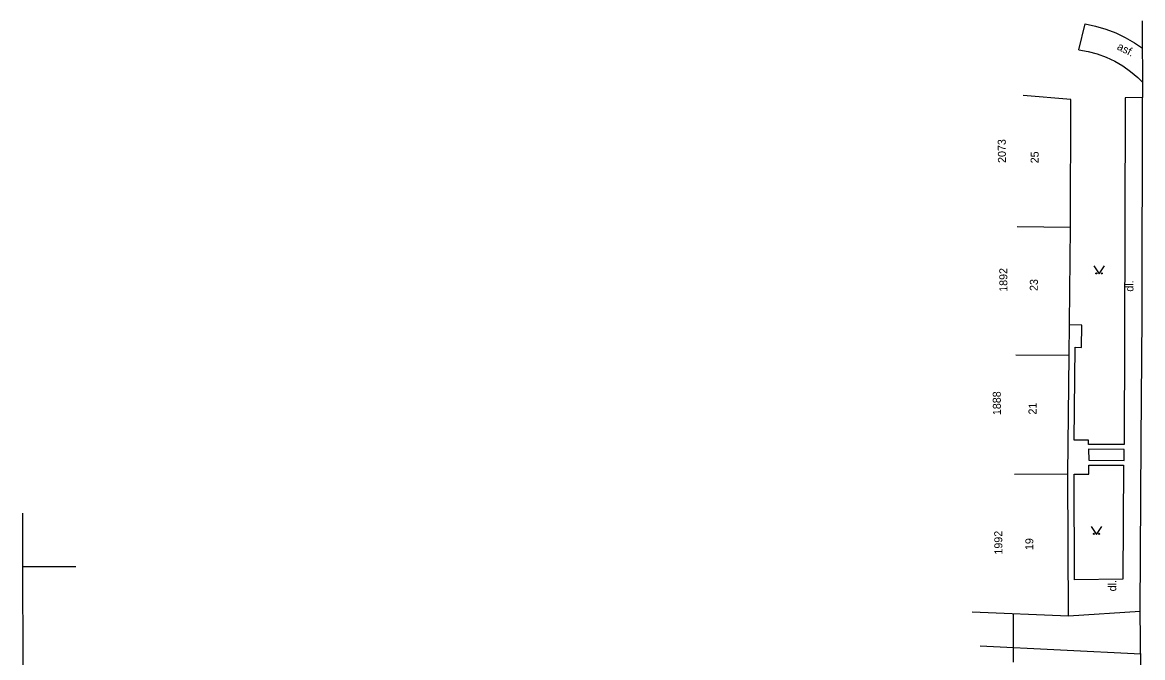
# Model space of a CAD drawing. Extents: x -584400 to -581602, y -1210894 to -1208793.
# Drawn here: x -582948.6 to -582843.7, y -1209985 to -1209925.5 of the extents above; entities that cross this region are included whole.
import ezdxf

# ---------------------------------------------------------------- set-up
doc = ezdxf.new("R2010")
doc.units = 0
for name, color, linetype in [('BUDOVY_MĚŘ', 7, 'Continuous'), ('POMOC_POPIS', 7, 'Continuous'), ('ROZHRANÍ_PLOCH', 7, 'Continuous'), ('ZN_DOPLŇKOVÉ', 7, 'Continuous'), ('ZN_KULTUR', 7, 'Continuous'), ('Č_POPIS_EVID', 7, 'Continuous')]:
    doc.layers.add(name, color=color, linetype=linetype)

msp = doc.modelspace()

# ---------------------------------------------------------------- linework, layer by layer
at = {"layer": 'BUDOVY_MĚŘ'}
for points in [[(-582850.42, -1209944.7), (-582850.38, -1209932.7), (-582854.85, -1209932.32)], [(-582850.42, -1209944.7), (-582855.42, -1209944.64)], [(-582850.55, -1209956.7), (-582850.42, -1209944.7)], [(-582850.55, -1209956.7), (-582855.55, -1209956.65)], [(-582850.65, -1209967.83), (-582850.55, -1209956.7)], [(-582859.64, -1209980.71), (-582850.61, -1209981.08), (-582850.65, -1209967.83)], [(-582850.65, -1209967.83), (-582855.65, -1209967.84)]]:
    msp.add_lwpolyline(points, dxfattribs=at)
at = {"layer": 'ROZHRANÍ_PLOCH'}
for points in [[(-582849.64, -1209928.05), (-582849.04, -1209925.61), (-582848.07, -1209925.81), (-582847.11, -1209926.1), (-582846.18, -1209926.45), (-582845.28, -1209926.88), (-582844.42, -1209927.38), (-582843.68, -1209927.9)], [(-582843.69, -1209925.31), (-582843.66, -1209932.52)], [(-582849.64, -1209928.05), (-582848.76, -1209928.2), (-582847.91, -1209928.42), (-582847.07, -1209928.73), (-582846.27, -1209929.1), (-582845.5, -1209929.55), (-582844.78, -1209930.06), (-582844.1, -1209930.64), (-582843.67, -1209931.07)], [(-582843.66, -1209932.52), (-582845.3, -1209932.54), (-582845.32, -1209944.77), (-582845.39, -1209965.05), (-582848.72, -1209965.03), (-582848.74, -1209964.62), (-582850.06, -1209964.64), (-582849.97, -1209955.92), (-582849.39, -1209955.93), (-582849.35, -1209953.85), (-582850.52, -1209953.83)], [(-582843.9, -1209980.67), (-582843.8, -1209964.68), (-582843.7, -1209953.03), (-582843.66, -1209932.52)], [(-582845.39, -1209965.5), (-582848.72, -1209965.48), (-582848.71, -1209966.51), (-582845.4, -1209966.52), (-582845.39, -1209965.5)], [(-582848.71, -1209966.96), (-582845.45, -1209966.97), (-582845.51, -1209977.66), (-582850.05, -1209977.72), (-582850.07, -1209967.83), (-582848.71, -1209967.82), (-582848.71, -1209966.96)], [(-582850.61, -1209981.08), (-582843.9, -1209980.67)], [(-582843.86, -1210014.01), (-582843.81, -1209985.94), (-582843.9, -1209980.67)], [(-582843.83, -1209984.7), (-582858.88, -1209983.94)]]:
    msp.add_lwpolyline(points, dxfattribs=at)
at = {"layer": 'ZN_DOPLŇKOVÉ'}
for points in [[(-582948.6, -1209971.48), (-582948.58, -1209976.48), (-582943.58, -1209976.47)], [(-582948.58, -1209976.48), (-582948.5, -1210003.46), (-582938.5, -1210003.39)], [(-582855.76, -1209984.28), (-582855.76, -1209980.87)], [(-582855.75, -1209985.43), (-582855.76, -1209984.28)]]:
    msp.add_lwpolyline(points, dxfattribs=at)
at = {"layer": 'ZN_KULTUR'}
for points in [[(-582848.24, -1209948.3), (-582847.74, -1209949.05), (-582847.24, -1209948.3)], [(-582848.47, -1209972.71), (-582847.97, -1209973.46), (-582847.47, -1209972.71)]]:
    msp.add_lwpolyline(points, dxfattribs=at)
for centre in [(-582847.99, -1209949), (-582847.49, -1209949), (-582848.22, -1209973.41), (-582847.72, -1209973.41)]:
    msp.add_circle(centre, 0.05, dxfattribs=at)

# ---------------------------------------------------------------- texts
at = {"layer": 'POMOC_POPIS'}
for s, rotation, p in [('asf.', 333.144, (-582846.12, -1209927.97)), ('dl.', 89.9016, (-582844.52, -1209950.71)), ('dl.', 90.1557, (-582846.13, -1209978.8))]:
    msp.add_text(s, height=0.75, rotation=rotation, dxfattribs=at).set_placement(p)
at = {"layer": 'Č_POPIS_EVID'}
for s, rotation, p in [('2073', 90.5399, (-582856.46, -1209938.64)), ('25', 89.8376, (-582853.4, -1209938.68)), ('1892', 90.5399, (-582856.32, -1209950.72)), ('23', 89.3698, (-582853.48, -1209950.65)), ('1888', 90.5399, (-582856.93, -1209962.28)), ('21', 89.4853, (-582853.6, -1209962.23)), ('1992', 90.5399, (-582856.79, -1209975.35)), ('19', 89.6417, (-582853.9, -1209974.93))]:
    msp.add_text(s, height=0.75, rotation=rotation, dxfattribs=at).set_placement(p)

doc.saveas('drawing.dxf')
